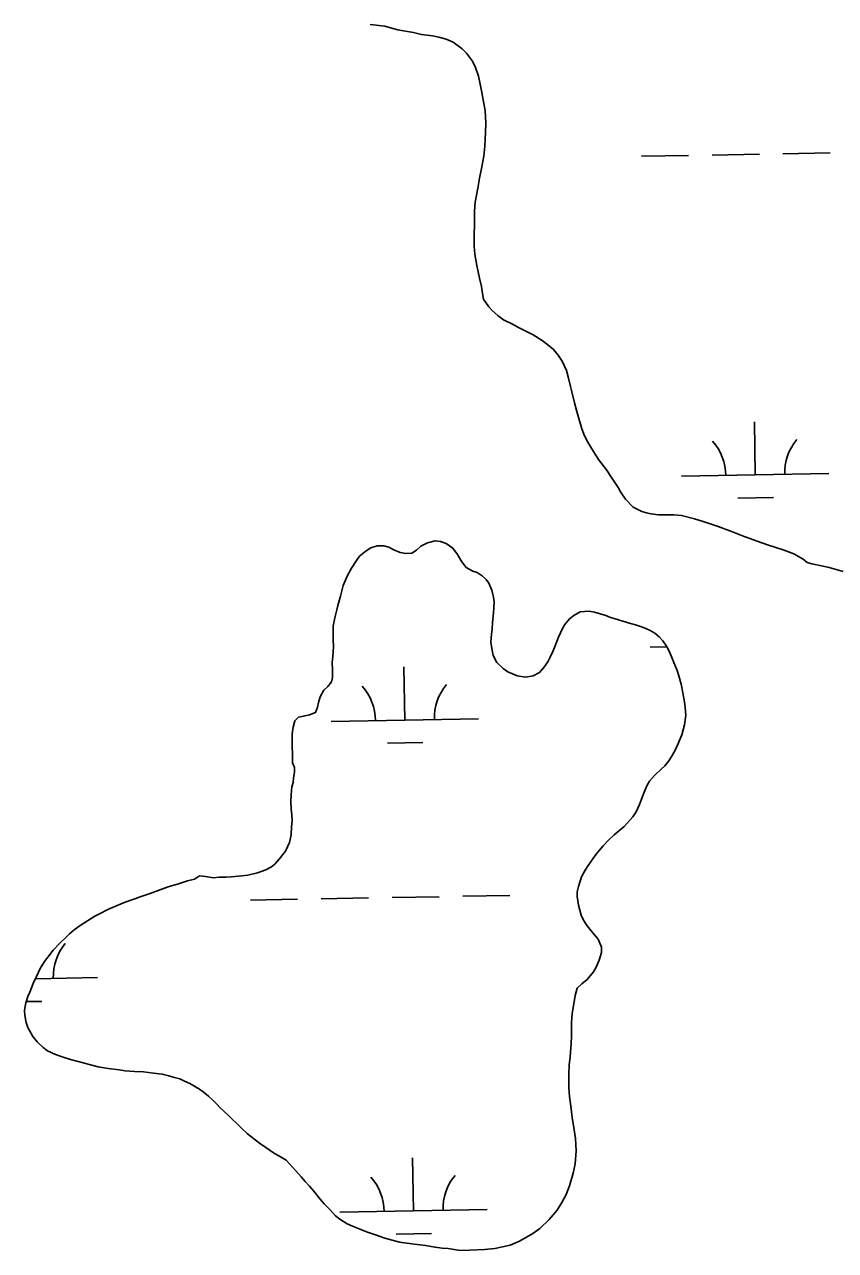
# Model space of a CAD drawing. Extents: x 3903937 to 3942190, y 260677 to 286651.
# Drawn here: x 3926270 to 3926819, y 268357 to 269188 of the extents above; entities that cross this region are included whole.
import ezdxf

# ---------------------------------------------------------------- set-up
doc = ezdxf.new("R2010")
doc.units = 0
doc.layers.add('V-WETL-SWMP', color=7, linetype='Continuous')

msp = doc.modelspace()

# ---------------------------------------------------------------- linework, layer by layer
at = {"layer": 'V-WETL-SWMP'}
for p, q in [((3926513.83, 269187), (3926503.88, 269188.09)), ((3926519.26, 269185.33), (3926513.83, 269187)), ((3926522.76, 269184.44), (3926519.26, 269185.33)), ((3926526.6, 269183.89), (3926522.76, 269184.44)), ((3926533.27, 269182.79), (3926526.6, 269183.89)), ((3926538.7, 269181.34), (3926533.27, 269182.79)), ((3926546.27, 269180.47), (3926538.7, 269181.34)), ((3926550.46, 269179.58), (3926546.27, 269180.47)), ((3926555.55, 269178.13), (3926550.46, 269179.58)), ((3926560.19, 269176.23), (3926555.55, 269178.13)), ((3926566.31, 269171.51), (3926560.19, 269176.23)), ((3926569.25, 269168.58), (3926566.31, 269171.51)), ((3926573.34, 269163.18), (3926569.25, 269168.58)), ((3926575.39, 269159.01), (3926573.34, 269163.18)), ((3926577.45, 269153.14), (3926575.39, 269159.01)), ((3926578.72, 269146.48), (3926577.45, 269153.14)), ((3926579.64, 269141.97), (3926578.72, 269146.48)), ((3926581.03, 269134.52), (3926579.64, 269141.97)), ((3926581.83, 269129.89), (3926581.03, 269134.52)), ((3926582.43, 269121.31), (3926581.83, 269129.89)), ((3926582.23, 269115.09), (3926582.43, 269121.31)), ((3926581.71, 269105.71), (3926582.23, 269115.09)), ((3926580.94, 269098.82), (3926581.71, 269105.71)), ((3926735.85, 269099.63), (3926767.85, 269100.19)), ((3926783.85, 269100.47), (3926815.84, 269101.04)), ((3926579.4, 269090.57), (3926580.94, 269098.82)), ((3926687.86, 269098.78), (3926719.86, 269099.35)), ((3926576.85, 269077.23), (3926578.18, 269083.9)), ((3926578.18, 269083.9), (3926579.4, 269090.57)), ((3926575.08, 269067.62), (3926576.85, 269077.23)), ((3926574.77, 269061.52), (3926575.08, 269067.62)), ((3926574.81, 269052.03), (3926574.77, 269061.52)), ((3926574.38, 269046.04), (3926574.81, 269052.03)), ((3926574.41, 269037.79), (3926574.38, 269046.04)), ((3926574.89, 269032.37), (3926574.41, 269037.79)), ((3926576.27, 269024.81), (3926574.89, 269032.37)), ((3926578.11, 269016.23), (3926576.27, 269024.81)), ((3926579.38, 269010.48), (3926578.11, 269016.23)), ((3926580.19, 269005.85), (3926579.38, 269010.48)), ((3926580.77, 269002.01), (3926580.19, 269005.85)), ((3926584.52, 268996.72), (3926580.77, 269002.01)), ((3926586.56, 268994.47), (3926584.52, 268996.72)), ((3926590.64, 268990.64), (3926586.56, 268994.47)), ((3926594.38, 268987.95), (3926590.64, 268990.64)), ((3926600.49, 268985.03), (3926594.38, 268987.95)), ((3926604.57, 268982.9), (3926600.49, 268985.03)), ((3926610.45, 268979.88), (3926604.57, 268982.9)), ((3926614.53, 268977.75), (3926610.45, 268979.88)), ((3926620.53, 268974.04), (3926614.53, 268977.75)), ((3926624.5, 268971.12), (3926620.53, 268974.04)), ((3926628.35, 268967.86), (3926624.5, 268971.12)), ((3926631.53, 268964.15), (3926628.35, 268967.86)), ((3926634.25, 268960.09), (3926631.53, 268964.15)), ((3926637.1, 268953.55), (3926634.25, 268960.09)), ((3926638.14, 268949.38), (3926637.1, 268953.55)), ((3926639.75, 268942.83), (3926638.14, 268949.38)), ((3926640.89, 268938.32), (3926639.75, 268942.83)), ((3926642.62, 268931.66), (3926640.89, 268938.32)), ((3926644.11, 268925.79), (3926642.62, 268931.66)), ((3926645.37, 268921.05), (3926644.11, 268925.79)), ((3926647.43, 268914.05), (3926645.37, 268921.05)), ((3926765.08, 268882.87), (3926764.45, 268918.86)), ((3926649.26, 268909.43), (3926647.43, 268914.05)), ((3926651.53, 268905.03), (3926649.26, 268909.43)), ((3926654.26, 268900.53), (3926651.53, 268905.03)), ((3926658.81, 268893.43), (3926654.26, 268900.53)), ((3926664.15, 268886.33), (3926658.81, 268893.43)), ((3926667.67, 268881.26), (3926664.15, 268886.33)), ((3926715.09, 268881.99), (3926815.07, 268883.75)), ((3926672.1, 268874.39), (3926667.67, 268881.26)), ((3926673.7, 268871.46), (3926672.1, 268874.39)), ((3926677.1, 268866.5), (3926673.7, 268871.46)), ((3926753.36, 268867.23), (3926777.35, 268867.65)), ((3926682.21, 268861.1), (3926677.1, 268866.5)), ((3926688.21, 268858.08), (3926682.21, 268861.1)), ((3926691.26, 268857.18), (3926688.21, 268858.08)), ((3926694.2, 268856.52), (3926691.26, 268857.18)), ((3926699.4, 268855.86), (3926694.2, 268856.52)), ((3926703.24, 268855.88), (3926699.4, 268855.86)), ((3926709.91, 268855.9), (3926703.24, 268855.88)), ((3926714.99, 268855.47), (3926709.91, 268855.9)), ((3926723.93, 268853.25), (3926714.99, 268855.47)), ((3926730.37, 268851.13), (3926723.93, 268853.25)), ((3926739.87, 268847.89), (3926730.37, 268851.13)), ((3926749.6, 268844.43), (3926739.87, 268847.89)), ((3926756.5, 268841.63), (3926749.6, 268844.43)), ((3926766.35, 268838.06), (3926756.5, 268841.63)), ((3926773.36, 268835.49), (3926766.35, 268838.06)), ((3926783.99, 268832.03), (3926773.36, 268835.49)), ((3926791.12, 268829.35), (3926783.99, 268832.03)), ((3926797.46, 268825.76), (3926791.12, 268829.35)), ((3926800.18, 268823.62), (3926797.46, 268825.76)), ((3926803.46, 268822.62), (3926800.18, 268823.62)), ((3926809.91, 268821.29), (3926803.46, 268822.62)), ((3926815.22, 268820.07), (3926809.91, 268821.29)), ((3926824.61, 268817.39), (3926815.22, 268820.07)), ((3926693.72, 268766.16), (3926705.21, 268766.36)), ((3926527.5, 268716.8), (3926526.86, 268752.79)), ((3926477.5, 268715.92), (3926577.49, 268717.68)), ((3926515.77, 268701.16), (3926539.77, 268701.58)), ((3926422.78, 268594.86), (3926454.78, 268595.43)), ((3926470.77, 268595.71), (3926502.77, 268596.27)), ((3926518.77, 268596.55), (3926550.76, 268597.12)), ((3926566.76, 268597.4), (3926598.75, 268597.96)), ((3926276.92, 268541.55), (3926319.1, 268542.29)), ((3926270.7, 268526), (3926281.38, 268526.19)), ((3926533.35, 268384.17), (3926532.72, 268420.17)), ((3926483.36, 268383.29), (3926583.34, 268385.05)), ((3926521.62, 268368.53), (3926545.62, 268368.96))]:
    msp.add_line(p, q, dxfattribs=at)
for points in [[(3926450.2, 268661.92), (3926450.29, 268666.1), (3926450.95, 268671.52), (3926451.73, 268674.58), (3926452.05, 268677.74), (3926452.6, 268681.58), (3926452.59, 268684.63), (3926451.33, 268687.79), (3926451.2, 268693.78), (3926451.18, 268698.97), (3926451.05, 268702.25), (3926451.03, 268707.56), (3926451.8, 268712.08), (3926452.91, 268716.38), (3926455.39, 268718.65), (3926459.79, 268719.68), (3926462.84, 268720.26), (3926466.9, 268721.86), (3926468.35, 268725.48), (3926468.91, 268728.76), (3926470.02, 268732.49), (3926472.6, 268737.02), (3926475.19, 268739.62), (3926477.77, 268742.68), (3926478.33, 268745.74), (3926478.42, 268750.71), (3926478.29, 268755.79), (3926478.72, 268759.97), (3926478.93, 268763.14), (3926479.03, 268766.3), (3926478.9, 268771.27), (3926478.77, 268774.32), (3926478.98, 268780.31), (3926479.97, 268785.96), (3926481.31, 268791.39), (3926481.97, 268794.33), (3926483.75, 268800.77), (3926485.64, 268807.9), (3926488.33, 268814.23), (3926491.36, 268819.67), (3926494.61, 268824.99), (3926496.75, 268827.82), (3926501.14, 268831.57), (3926504.52, 268833.5), (3926508.81, 268834.76), (3926513.32, 268834.89), (3926516.6, 268834), (3926520.11, 268832.21), (3926524.19, 268830.42), (3926528.03, 268829.64), (3926532.1, 268829.77), (3926535.48, 268831.82), (3926538.29, 268834.66), (3926542.91, 268836.93), (3926548.1, 268838.31), (3926551.61, 268837.87), (3926555.57, 268836.42), (3926559.98, 268833.27), (3926563.28, 268828.99), (3926566.01, 268824.04), (3926568.96, 268820.21), (3926573.49, 268817.74), (3926576.43, 268816.73), (3926579.94, 268814.6), (3926582.66, 268812.02), (3926584.37, 268809.54), (3926586.42, 268804.91), (3926587.57, 268800.17), (3926588.03, 268796.9), (3926587.71, 268792.6), (3926587.5, 268789.55), (3926586.85, 268783), (3926586.64, 268778.37), (3926586.31, 268775.09), (3926585.88, 268769.55), (3926586.35, 268765.26), (3926587.39, 268760.64), (3926589.89, 268755.79), (3926594.09, 268751.63), (3926597.37, 268749.49), (3926603.6, 268746.81), (3926609.36, 268745.93), (3926614.55, 268746.74), (3926618.72, 268749.13), (3926621.65, 268752.41), (3926624.34, 268756.15), (3926625.8, 268758.87), (3926627.71, 268763.17), (3926628.94, 268766), (3926631.62, 268773.01), (3926634.31, 268778.9), (3926635.88, 268781.62), (3926639.02, 268785.36), (3926642.06, 268787.74), (3926646.46, 268790.02), (3926652.22, 268790.61), (3926656.18, 268789.94), (3926659.91, 268788.83), (3926663.75, 268787.6), (3926666.92, 268786.26), (3926670.09, 268785.37)], [(3926670.09, 268785.37), (3926680.38, 268782.25), (3926683.89, 268781.24), (3926687.85, 268779.9), (3926690.79, 268778.9), (3926693.73, 268777.56), (3926696.9, 268775.76), (3926699.96, 268773.29), (3926702.46, 268770.59), (3926704.96, 268766.87), (3926706.89, 268763.04), (3926709.52, 268756.95), (3926712.14, 268750.41), (3926713.28, 268746.68), (3926714.89, 268741.15), (3926715.93, 268735.17), (3926717.08, 268729.08), (3926717.66, 268725.35), (3926718.02, 268720.04), (3926717.03, 268713.49), (3926715.37, 268706.82), (3926712.46, 268699.8), (3926710.21, 268695.39), (3926708.08, 268691.65), (3926706.4, 268689.16), (3926703.81, 268685.87), (3926701.56, 268683.72), (3926696.84, 268679.18), (3926693.46, 268675.32), (3926691.67, 268672.72), (3926689.65, 268667.97), (3926687.87, 268663.1), (3926686.64, 268659.59), (3926684.28, 268654.5), (3926682.15, 268651.22), (3926678.55, 268647.14), (3926676.08, 268644.75), (3926672.02, 268641.24), (3926669.44, 268639.08), (3926665.5, 268635.45), (3926661.9, 268631.48), (3926659.54, 268628.65), (3926657.18, 268625.93), (3926654.93, 268622.87), (3926651.67, 268618.22), (3926649.65, 268615.05), (3926647.3, 268610.64), (3926645.18, 268604.08), (3926644.4, 268600.35), (3926644.41, 268597.18), (3926645.11, 268591.42), (3926646.95, 268584.65), (3926648.54, 268581.27), (3926651.16, 268577.33), (3926654.79, 268572.94), (3926658.65, 268568.43), (3926660.82, 268562.91), (3926660.83, 268559.18), (3926659.16, 268554.09), (3926657.26, 268549.45), (3926655.46, 268546.28), (3926651.08, 268541.07), (3926647.59, 268538), (3926644.32, 268535.05), (3926642.99, 268530.19), (3926642.21, 268525.89), (3926641, 268517.87), (3926640.58, 268511.77), (3926640.39, 268502.84), (3926640.18, 268497.31), (3926639.65, 268488.61), (3926639, 268482.96), (3926638.57, 268476.97), (3926638.61, 268467.93), (3926639.08, 268461.83), (3926640.25, 268453.25), (3926640.95, 268447.38), (3926642.34, 268439.03), (3926643.15, 268433.27), (3926643.64, 268424.8), (3926642.88, 268416.1), (3926641.55, 268409.88), (3926639.1, 268401.17), (3926636.75, 268395.4), (3926633.95, 268389.97), (3926630.7, 268384.64), (3926625.3, 268378.41), (3926619, 268372.28), (3926614.15, 268368.88), (3926605.25, 268363.64), (3926598.94, 268360.91), (3926588.55, 268358.83), (3926581.55, 268358.01), (3926571.39, 268357.52), (3926565.06, 268357.38), (3926556.81, 268358.71), (3926552.74, 268359.03), (3926548, 268359.57), (3926541.44, 268360.68), (3926532.28, 268361.88), (3926523.81, 268362.98)], [(3926427.57, 268613.37), (3926433.21, 268615.2), (3926437.05, 268617.25), (3926439.41, 268619.18), (3926442.33, 268622.46), (3926446.6, 268628.02), (3926449.18, 268633.79), (3926450.4, 268639.1), (3926450.72, 268644.53), (3926451.04, 268648.59), (3926450.8, 268652.77), (3926450.45, 268656.16), (3926450.2, 268661.92)], [(3926523.81, 268362.98), (3926513.86, 268365.65), (3926508.2, 268367.77), (3926501.53, 268370.01), (3926497.68, 268371.57), (3926492.02, 268373.92), (3926488.4, 268375.49), (3926483.42, 268378.52), (3926480.47, 268380.88), (3926476.73, 268384.82), (3926472.76, 268389.09), (3926470.03, 268392.24), (3926465.72, 268397.65), (3926462.88, 268400.91), (3926459.93, 268404.18), (3926457.09, 268407.33), (3926453.58, 268411.27), (3926449.26, 268416.11), (3926447.11, 268418.59), (3926442.13, 268421.5), (3926439.18, 268423.07), (3926436.12, 268425.09), (3926433.18, 268427.23), (3926428.88, 268430.03), (3926424.8, 268433.18), (3926420.83, 268436.44), (3926416.41, 268440.6), (3926413.46, 268443.53), (3926410.17, 268446.57), (3926408.02, 268448.7), (3926404.61, 268451.96), (3926402.35, 268454.1), (3926399.96, 268456.58), (3926397.7, 268458.71), (3926394.29, 268461.86), (3926390.78, 268464.79), (3926388.29, 268466.7), (3926381.61, 268470.62), (3926377.65, 268472.41), (3926374.82, 268473.65), (3926370.41, 268474.87), (3926367.47, 268475.76), (3926362.94, 268476.88), (3926356.95, 268477.64), (3926350.17, 268478.41), (3926344.18, 268478.61), (3926337.86, 268479.15), (3926333.67, 268479.69), (3926326.33, 268480.68), (3926319.43, 268481.9), (3926313.44, 268483.45), (3926310.16, 268484.34), (3926305.98, 268485.46), (3926300.66, 268486.9), (3926295.8, 268488.35), (3926290.59, 268490.25), (3926285.27, 268492.72), (3926282.33, 268494.85), (3926278.25, 268498.79), (3926275.18, 268502.28), (3926271.77, 268508.48), (3926270.62, 268511.75), (3926269.81, 268516.6), (3926269.57, 268520.33), (3926270.46, 268525.3), (3926271.91, 268529.49), (3926273.14, 268532.43), (3926275.38, 268538.2), (3926277.62, 268543.07), (3926280.19, 268548.39), (3926283.22, 268553.26), (3926285.36, 268556.09), (3926289.07, 268560.85), (3926293.23, 268565.38), (3926297.73, 268569.69), (3926300.09, 268571.96), (3926303.24, 268574.69), (3926307.41, 268577.53), (3926312.37, 268580.82), (3926317.33, 268584.01), (3926320.37, 268585.49), (3926326.12, 268588.33), (3926332.44, 268591.18), (3926337.85, 268593.35), (3926344.39, 268595.75), (3926348, 268597.01), (3926354.21, 268598.95), (3926360.3, 268601.35), (3926367.06, 268603.75), (3926373.95, 268605.92), (3926380.04, 268607.75), (3926384.89, 268609.02), (3926388.27, 268611.18), (3926392.23, 268610.74), (3926397.77, 268609.86), (3926401.49, 268610.33), (3926406.35, 268610.23), (3926409.62, 268610.47), (3926416.85, 268611.18), (3926420.92, 268611.76), (3926427.57, 268613.37)]]:
    msp.add_lwpolyline(points, dxfattribs=at)
for centre, start, end in [((3926709.84, 268882.37), 0.23658, 41.78024), ((3926820.31, 268884.31), 140.23658, 181.78024), ((3926472.25, 268716.3), 0.23658, 41.78024), ((3926582.72, 268718.24), 140.23658, 181.78024), ((3926324.33, 268542.86), 140.23658, 181.78024), ((3926478.11, 268383.68), 0.23658, 41.78024), ((3926588.58, 268385.62), 140.23658, 181.78024)]:
    msp.add_arc(centre, 35.25, start, end, dxfattribs=at)

doc.saveas('drawing.dxf')
